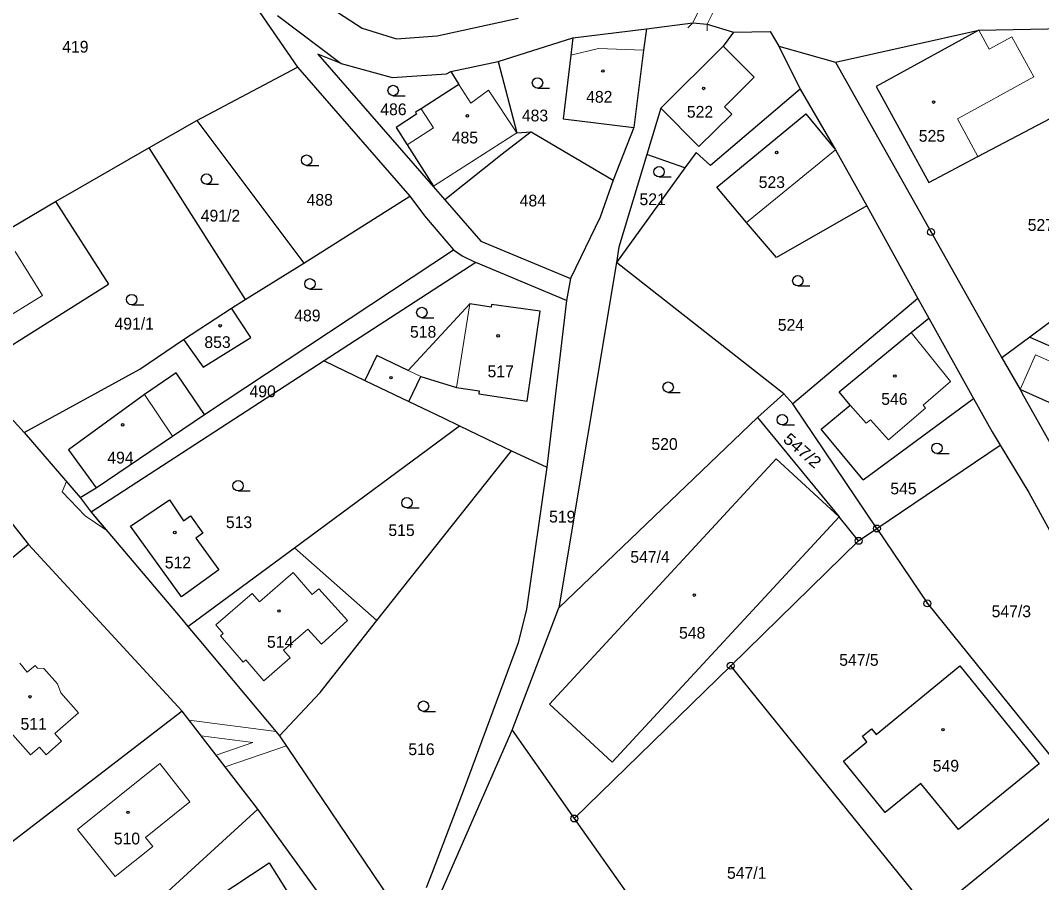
# Model space of a CAD drawing. Extents: x -727701 to -724405, y -960481 to -957284.
# Drawn here: x -726806.8 to -726659.3, y -958526.7 to -958402.3 of the extents above; entities that cross this region are included whole.
import ezdxf
from ezdxf.enums import TextEntityAlignment as Align

# ---------------------------------------------------------------- set-up
doc = ezdxf.new("R2010")
doc.units = 0
doc.header["$LTSCALE"] = 0.68
for name, color, linetype, lineweight in [('1', 7, 'Continuous', 25), ('13', 7, 'Continuous', 13), ('3', 7, 'Continuous', 25), ('4', 7, 'Continuous', 13), ('5', 7, 'Continuous', 25), ('8', 7, 'Continuous', 25)]:
    doc.layers.add(name, color=color, linetype=linetype, lineweight=lineweight)
doc.layers.add('2', color=7, linetype='Continuous')

msp = doc.modelspace()

# ---------------------------------------------------------------- linework, layer by layer
at = {"layer": '1'}
for p, q in [((-726791.52, -958372.96), (-726766.75, -958409.03)), ((-726764.41, -958398.83), (-726757.41, -958403.41)), ((-726769.65, -958401.57), (-726760.44, -958408.49)), ((-726746.61, -958404.51), (-726734.9, -958401.93)), ((-726716.39, -958403.46), (-726709.69, -958402.61)), ((-726709.69, -958402.61), (-726707.59, -958402.79)), ((-726707.59, -958402.79), (-726703.81, -958403.98)), ((-726668.4, -958403.67), (-726651.77, -958403.38)), ((-726757.41, -958403.41), (-726752.46, -958404.91)), ((-726752.46, -958404.91), (-726746.61, -958404.51)), ((-726737.8, -958408.22), (-726727, -958404.8)), ((-726727, -958404.8), (-726727.3, -958407.28)), ((-726727, -958404.8), (-726716.39, -958403.46)), ((-726716.39, -958403.46), (-726716.78, -958406.55)), ((-726703.81, -958403.98), (-726705.28, -958405.98)), ((-726703.81, -958403.98), (-726698.51, -958403.85)), ((-726698.51, -958403.85), (-726697.28, -958405.98)), ((-726689.09, -958408.28), (-726668.4, -958403.67)), ((-726668.4, -958403.67), (-726683.22, -958411.8)), ((-726705.28, -958405.98), (-726714.31, -958414.91)), ((-726697.28, -958405.98), (-726694.16, -958412.2)), ((-726697.28, -958405.98), (-726689.09, -958408.28)), ((-726760.44, -958408.49), (-726763.84, -958407.15)), ((-726763.84, -958407.15), (-726747.17, -958426.22)), ((-726727.3, -958407.28), (-726728.4, -958416.46)), ((-726716.78, -958406.55), (-726718.18, -958417.74)), ((-726781.31, -958416.7), (-726766.75, -958409.03)), ((-726766.75, -958409.03), (-726750.54, -958427.63)), ((-726760.44, -958408.49), (-726753.09, -958410.51)), ((-726744.64, -958409.65), (-726737.8, -958408.22)), ((-726737.8, -958408.22), (-726735.1, -958418.5)), ((-726689.09, -958408.28), (-726675.29, -958432.81)), ((-726753.09, -958410.51), (-726745.23, -958409.97)), ((-726745.23, -958409.97), (-726744.64, -958409.65)), ((-726744.64, -958409.65), (-726743.44, -958411.52)), ((-726743.44, -958411.52), (-726748.92, -958415.02)), ((-726694.16, -958412.2), (-726707.11, -958423.19)), ((-726694.16, -958412.2), (-726689.08, -958420.93)), ((-726683.22, -958411.8), (-726675.63, -958425.65)), ((-726748.92, -958415.02), (-726749.71, -958415.53)), ((-726714.31, -958414.91), (-726716.33, -958421.6)), ((-726749.58, -958415.81), (-726752.53, -958417.73)), ((-726749.71, -958415.53), (-726749.58, -958415.81)), ((-726728.4, -958416.46), (-726718.18, -958417.74)), ((-726706.2, -958426.34), (-726693.38, -958415.73)), ((-726693.38, -958415.73), (-726689.08, -958420.93)), ((-726668.52, -958421.91), (-726657.07, -958415.88)), ((-726788.24, -958420.67), (-726781.31, -958416.7)), ((-726781.31, -958416.7), (-726765.84, -958437.3)), ((-726752.53, -958417.73), (-726750.92, -958420.21)), ((-726718.18, -958417.74), (-726721.18, -958425.33)), ((-726733.04, -958418.33), (-726737.19, -958421.59)), ((-726735.1, -958418.5), (-726733.04, -958418.33)), ((-726733.04, -958418.33), (-726721.18, -958425.33)), ((-726799.26, -958426.99), (-726788.24, -958420.67)), ((-726788.24, -958420.67), (-726774.3, -958442.56)), ((-726750.92, -958420.21), (-726747.11, -958426.18)), ((-726689.08, -958420.93), (-726684.55, -958429.04)), ((-726737.19, -958421.59), (-726745.49, -958428.15)), ((-726716.33, -958421.6), (-726720.35, -958434.98)), ((-726710.84, -958423.55), (-726716.33, -958421.6)), ((-726709.22, -958421.32), (-726710.84, -958423.55)), ((-726707.11, -958423.19), (-726709.22, -958421.32)), ((-726675.63, -958425.65), (-726668.52, -958421.91)), ((-726710.84, -958423.55), (-726720.72, -958437.19)), ((-726721.18, -958425.33), (-726723.06, -958430.68)), ((-726801.69, -958428.42), (-726799.26, -958426.99)), ((-726747.11, -958426.18), (-726747.17, -958426.22)), ((-726747.17, -958426.22), (-726745.49, -958428.15)), ((-726701.94, -958431.41), (-726706.2, -958426.34)), ((-726824.46, -958441.82), (-726801.69, -958428.42)), ((-726801.69, -958428.42), (-726794.03, -958440.35)), ((-726765.84, -958437.3), (-726750.54, -958427.63)), ((-726750.54, -958427.63), (-726748.42, -958430.46)), ((-726745.49, -958428.15), (-726740.28, -958434.11)), ((-726684.55, -958429.04), (-726697.6, -958436.49)), ((-726684.55, -958429.04), (-726677.21, -958442.38)), ((-726748.42, -958430.46), (-726744.25, -958435.37)), ((-726723.06, -958430.68), (-726727.33, -958439.5)), ((-726697.6, -958436.49), (-726701.94, -958431.41)), ((-726675.29, -958432.81), (-726665.05, -958450.98)), ((-726740.28, -958434.11), (-726727.33, -958439.5)), ((-726780.19, -958459.12), (-726744.25, -958435.37)), ((-726744.25, -958435.37), (-726742.98, -958436.25)), ((-726720.35, -958434.98), (-726720.72, -958437.19)), ((-726774.3, -958442.56), (-726765.84, -958437.3)), ((-726741, -958437.2), (-726762.89, -958451.4)), ((-726742.98, -958436.25), (-726741, -958437.2)), ((-726727.93, -958442.7), (-726741, -958437.2)), ((-726720.72, -958437.19), (-726729.01, -958487.02)), ((-726696.56, -958456.14), (-726720.72, -958437.19)), ((-726727.33, -958439.5), (-726727.93, -958442.7)), ((-726811.04, -958451.01), (-726794.03, -958440.35)), ((-726776.28, -958443.79), (-726774.3, -958442.56)), ((-726741.89, -958443.18), (-726750.77, -958452.77)), ((-726738.79, -958443.65), (-726741.89, -958443.18)), ((-726727.93, -958442.7), (-726730.78, -958466.73)), ((-726677.21, -958442.38), (-726695.24, -958457.61)), ((-726677.21, -958442.38), (-726675.63, -958445.22)), ((-726823.11, -958443.32), (-726806.2, -958461.75)), ((-726783.2, -958448.3), (-726776.28, -958443.79)), ((-726738.76, -958443.25), (-726738.79, -958443.65)), ((-726731.7, -958444.24), (-726738.76, -958443.25)), ((-726733.6, -958457.21), (-726731.7, -958444.24)), ((-726656.14, -958444.34), (-726661.02, -958447.98)), ((-726678.18, -958447.33), (-726675.63, -958445.22)), ((-726675.63, -958445.22), (-726669.15, -958456.83)), ((-726688.54, -958455.87), (-726678.18, -958447.33)), ((-726789.5, -958452.6), (-726783.2, -958448.3)), ((-726661.02, -958447.98), (-726665.05, -958450.98)), ((-726661.02, -958447.98), (-726646.28, -958454.51)), ((-726762.89, -958451.4), (-726796.55, -958473.25)), ((-726762.89, -958451.4), (-726757.01, -958454.22)), ((-726755.28, -958450.61), (-726757.01, -958454.22)), ((-726750.77, -958452.77), (-726755.28, -958450.61)), ((-726665.05, -958450.98), (-726662.41, -958455.51)), ((-726806.2, -958461.75), (-726789.5, -958452.6)), ((-726784.25, -958453.14), (-726788.86, -958456.26)), ((-726780.19, -958459.12), (-726784.25, -958453.14)), ((-726757.01, -958454.22), (-726750.7, -958457.24)), ((-726750.7, -958457.24), (-726748.97, -958453.64)), ((-726748.97, -958453.64), (-726743.79, -958455.26)), ((-726788.86, -958456.26), (-726799.79, -958464.22)), ((-726743.79, -958455.26), (-726740.52, -958455.74)), ((-726740.52, -958455.74), (-726740.58, -958456.18)), ((-726740.58, -958456.18), (-726733.6, -958457.21)), ((-726696.56, -958456.14), (-726700.33, -958459.56)), ((-726695.24, -958457.61), (-726696.56, -958456.14)), ((-726686.96, -958457.79), (-726688.54, -958455.87)), ((-726649.35, -958461.47), (-726662.41, -958455.51)), ((-726662.41, -958455.51), (-726661.96, -958456.47)), ((-726661.96, -958456.47), (-726651.24, -958475.46)), ((-726750.7, -958457.24), (-726745.74, -958459.62)), ((-726683.11, -958475.59), (-726695.24, -958457.61)), ((-726691.14, -958461.24), (-726686.96, -958457.79)), ((-726685.11, -958468.55), (-726669.15, -958456.83)), ((-726669.15, -958456.83), (-726666.48, -958461.62)), ((-726784.8, -958462.25), (-726780.19, -958459.12)), ((-726819.45, -958460.45), (-726805.6, -958477.88)), ((-726767.17, -958478.37), (-726743.35, -958460.78)), ((-726745.74, -958459.62), (-726743.35, -958460.78)), ((-726743.35, -958460.78), (-726738.17, -958463.28)), ((-726700.33, -958459.56), (-726729.01, -958487.02)), ((-726700.33, -958459.56), (-726688.56, -958473.92)), ((-726806.2, -958461.75), (-726798.12, -958471.1)), ((-726795.81, -958469.71), (-726784.8, -958462.25)), ((-726685.11, -958468.55), (-726691.14, -958461.24)), ((-726666.48, -958461.62), (-726665.31, -958463.55)), ((-726738.17, -958463.28), (-726735.86, -958464.36)), ((-726683.11, -958475.59), (-726665.31, -958463.55)), ((-726665.31, -958463.55), (-726661.15, -958470.39)), ((-726799.79, -958464.22), (-726795.81, -958469.71)), ((-726755.29, -958488.88), (-726735.86, -958464.36)), ((-726735.86, -958464.36), (-726730.78, -958466.73)), ((-726730.78, -958466.73), (-726733.68, -958487.22)), ((-726730.37, -958500.92), (-726697.63, -958465.53)), ((-726798.12, -958471.1), (-726795.81, -958469.71)), ((-726798.12, -958471.1), (-726796.55, -958473.25)), ((-726661.15, -958470.39), (-726645.95, -958498.41)), ((-726790.85, -958475.24), (-726785.25, -958471.44)), ((-726785.25, -958471.44), (-726783.23, -958474.48)), ((-726796.55, -958473.25), (-726783.71, -958488.4)), ((-726783.23, -958474.48), (-726782.21, -958473.74)), ((-726782.21, -958473.74), (-726780.4, -958476.27)), ((-726685.74, -958477.37), (-726688.56, -958473.92)), ((-726783.52, -958485.45), (-726790.85, -958475.24)), ((-726685.74, -958477.37), (-726683.11, -958475.59)), ((-726683.11, -958475.59), (-726675.81, -958486.41)), ((-726780.4, -958476.27), (-726781.42, -958477.01)), ((-726781.42, -958477.01), (-726778.13, -958481.58)), ((-726805.6, -958477.88), (-726834.13, -958501.42)), ((-726805.6, -958477.88), (-726783.4, -958501.96)), ((-726782.58, -958489.75), (-726767.17, -958478.37)), ((-726767.17, -958478.37), (-726755.29, -958488.88)), ((-726704.2, -958495.39), (-726685.74, -958477.37)), ((-726778.13, -958481.58), (-726783.52, -958485.45)), ((-726735.77, -958504.69), (-726729.01, -958487.02)), ((-726733.68, -958487.22), (-726734.9, -958492.07)), ((-726675.81, -958486.41), (-726658.13, -958508.31)), ((-726783.71, -958488.4), (-726782.58, -958489.75)), ((-726763.5, -958499.24), (-726755.29, -958488.88)), ((-726782.58, -958489.75), (-726781.01, -958491.62)), ((-726781.01, -958491.62), (-726769.33, -958505.52)), ((-726734.9, -958492.07), (-726742.71, -958513.12)), ((-726704.2, -958495.39), (-726726.79, -958517.44)), ((-726675.19, -958531.23), (-726704.2, -958495.39)), ((-726683.23, -958505.32), (-726671.13, -958495.39)), ((-726671.13, -958495.39), (-726659.68, -958509.57)), ((-726769.33, -958505.52), (-726763.5, -958499.24)), ((-726783.4, -958501.96), (-726817.37, -958528.01)), ((-726772.47, -958516.11), (-726783.4, -958501.96)), ((-726721.31, -958509.31), (-726730.37, -958500.92)), ((-726749.16, -958535.22), (-726735.77, -958504.69)), ((-726735.77, -958504.69), (-726726.79, -958517.44)), ((-726685.2, -958505.58), (-726683.89, -958504.51)), ((-726683.89, -958504.51), (-726683.23, -958505.32)), ((-726675.19, -958531.23), (-726642.56, -958504.67)), ((-726769.33, -958505.52), (-726753.4, -958529.08)), ((-726687.94, -958509.15), (-726684.54, -958506.39)), ((-726684.54, -958506.39), (-726685.2, -958505.58)), ((-726681.9, -958516.58), (-726687.94, -958509.15)), ((-726659.68, -958509.57), (-726671.33, -958519.04)), ((-726676.74, -958512.39), (-726681.9, -958516.58)), ((-726671.33, -958519.04), (-726676.74, -958512.39)), ((-726742.71, -958513.12), (-726747.32, -958525.22)), ((-726772.47, -958516.11), (-726801.26, -958542.32)), ((-726753.48, -958542.22), (-726772.47, -958516.11)), ((-726726.79, -958517.44), (-726711.7, -958538.86)), ((-726778.48, -958528.9), (-726770.84, -958523.86)), ((-726770.84, -958523.86), (-726767.43, -958529.3)), ((-726747.32, -958525.22), (-726748.2, -958527.43))]:
    msp.add_line(p, q, dxfattribs=at)
for points in [[(-726783.2, -958448.3), (-726780.39, -958452.3), (-726773.51, -958448.02), (-726776.28, -958443.79)], [(-726697.63, -958465.53), (-726688.56, -958473.92), (-726721.31, -958509.31)]]:
    msp.add_lwpolyline(points, dxfattribs=at)
at = {"layer": '13'}
for points in [[(-726800.73, -958470.32), (-726797.42, -958473.78), (-726794.4, -958475.78), (-726796.55, -958473.25), (-726798.12, -958471.1), (-726800.09, -958468.82)], [(-726782.39, -958503.26), (-726780.66, -958505.51), (-726773.18, -958506.48), (-726778.5, -958508.3), (-726777.21, -958509.97), (-726768.36, -958506.95), (-726769.33, -958505.52), (-726769.85, -958504.9)]]:
    msp.add_lwpolyline(points, close=True, dxfattribs=at)
at = {"layer": '3'}
for p, q in [((-726732.103, -958412.04), (-726730.353, -958412.04)), ((-726752.943, -958413.13), (-726751.193, -958413.13)), ((-726765.433, -958423.19), (-726763.683, -958423.19)), ((-726714.553, -958424.86), (-726712.803, -958424.86)), ((-726779.893, -958425.92), (-726778.143, -958425.92)), ((-726764.963, -958441.03), (-726763.213, -958441.03)), ((-726694.523, -958440.59), (-726692.773, -958440.59)), ((-726790.693, -958443.31), (-726788.943, -958443.31)), ((-726748.803, -958445.17), (-726747.053, -958445.17)), ((-726713.243, -958455.95), (-726711.493, -958455.95)), ((-726696.773, -958460.65), (-726695.023, -958460.65)), ((-726674.443, -958464.76), (-726672.693, -958464.76)), ((-726775.333, -958470.17), (-726773.583, -958470.17)), ((-726750.953, -958472.63), (-726749.203, -958472.63)), ((-726748.563, -958501.98), (-726746.813, -958501.98))]:
    msp.add_line(p, q, dxfattribs=at)
for centre in [(-726732.1029, -958411.2898), (-726752.9429, -958412.3798), (-726765.4329, -958422.4398), (-726714.5529, -958424.1098), (-726779.8929, -958425.1698), (-726764.9629, -958440.2798), (-726694.5229, -958439.8398), (-726790.6929, -958442.5598), (-726748.8029, -958444.4198), (-726713.2429, -958455.1998), (-726696.7729, -958459.8998), (-726674.4429, -958464.0098), (-726775.3329, -958469.4198), (-726750.9529, -958471.8798), (-726748.5629, -958501.2298)]:
    msp.add_circle(centre, 0.75, dxfattribs=at)
at = {"layer": '4'}
for p, q in [((-726709.69, -958402.61), (-726707.07, -958397.19)), ((-726704.94, -958397.37), (-726707.59, -958402.79)), ((-726710.398, -958403.317), (-726709.691, -958402.61)), ((-726707.591, -958403.79), (-726707.591, -958402.791)), ((-726668.4, -958403.67), (-726666.9, -958406.42)), ((-726666.9, -958406.42), (-726663.63, -958404.63)), ((-726663.63, -958404.63), (-726660.46, -958410.42)), ((-726727.3, -958407.28), (-726723.29, -958406.32)), ((-726723.29, -958406.32), (-726716.78, -958406.55)), ((-726705.28, -958405.98), (-726700.83, -958410.48)), ((-726700.83, -958410.48), (-726705.13, -958414.73)), ((-726660.46, -958410.42), (-726671.47, -958416.45)), ((-726743.44, -958411.52), (-726741.72, -958414.21)), ((-726741.72, -958414.21), (-726739.18, -958412.34)), ((-726739.18, -958412.34), (-726735.1, -958418.5)), ((-726708.8, -958420.48), (-726714.31, -958414.91)), ((-726705.13, -958414.73), (-726704.07, -958415.8)), ((-726704.07, -958415.8), (-726708.8, -958420.48)), ((-726671.47, -958416.45), (-726668.52, -958421.91)), ((-726735.1, -958418.5), (-726747.11, -958426.18)), ((-726689.08, -958420.93), (-726701.94, -958431.41)), ((-726807.53, -958435.64), (-726803.59, -958441.99)), ((-726803.59, -958441.99), (-726813.08, -958447.79)), ((-726743.79, -958455.26), (-726741.89, -958443.18)), ((-726678.18, -958447.33), (-726672.46, -958454.4)), ((-726662.41, -958455.51), (-726660.2, -958450.53)), ((-726660.2, -958450.53), (-726647.09, -958456.34)), ((-726750.77, -958452.77), (-726748.97, -958453.64)), ((-726672.46, -958454.4), (-726676.45, -958457.79)), ((-726788.86, -958456.26), (-726784.8, -958462.25)), ((-726686.96, -958457.79), (-726684.65, -958460.39)), ((-726676.45, -958457.79), (-726676.1, -958458.22)), ((-726676.1, -958458.22), (-726681.45, -958462.81)), ((-726684.65, -958460.39), (-726684.03, -958459.92)), ((-726684.03, -958459.92), (-726681.45, -958462.81)), ((-726772.23, -958486.17), (-726767.36, -958481.96)), ((-726767.36, -958481.96), (-726764.65, -958485.1)), ((-726764.65, -958485.1), (-726763.68, -958484.29)), ((-726763.68, -958484.29), (-726759.52, -958488.85)), ((-726778.56, -958489.5), (-726773.29, -958484.95)), ((-726773.29, -958484.95), (-726772.23, -958486.17)), ((-726759.52, -958488.85), (-726763.3, -958492.29)), ((-726777.5, -958490.73), (-726778.56, -958489.5)), ((-726765.27, -958490.11), (-726768.77, -958493.14)), ((-726763.3, -958492.29), (-726765.27, -958490.11)), ((-726777.89, -958491.06), (-726777.5, -958490.73)), ((-726774.58, -958494.88), (-726777.89, -958491.06)), ((-726768.77, -958493.14), (-726767.8, -958494.27)), ((-726774.2, -958494.55), (-726774.58, -958494.88)), ((-726771.6, -958497.56), (-726774.2, -958494.55)), ((-726767.8, -958494.27), (-726771.6, -958497.56)), ((-726806.86, -958495.05), (-726805.76, -958496.31)), ((-726805.76, -958496.31), (-726804.64, -958495.34)), ((-726804.64, -958495.34), (-726804.29, -958495.75)), ((-726804.29, -958495.75), (-726803.36, -958495.79)), ((-726803.36, -958495.79), (-726801.4, -958498.02)), ((-726801.4, -958498.02), (-726800.94, -958499.29)), ((-726800.94, -958499.29), (-726798.39, -958502.2)), ((-726798.39, -958502.2), (-726801.79, -958505.19)), ((-726805.3, -958508.27), (-726808.55, -958504.56)), ((-726800.81, -958506.3), (-726803.02, -958508.24)), ((-726801.79, -958505.19), (-726800.81, -958506.3)), ((-726804, -958507.13), (-726805.3, -958508.27)), ((-726803.02, -958508.24), (-726804, -958507.13)), ((-726798.52, -958519.02), (-726786.64, -958509.53)), ((-726786.64, -958509.53), (-726782.32, -958515.04)), ((-726782.32, -958515.04), (-726788.69, -958520.17)), ((-726793.09, -958525.82), (-726798.52, -958519.02)), ((-726788.69, -958520.17), (-726787.65, -958521.47)), ((-726787.65, -958521.47), (-726793.09, -958525.82))]:
    msp.add_line(p, q, dxfattribs=at)
msp.add_lwpolyline([(-726748.92, -958415.02), (-726747.14, -958417.79), (-726750.92, -958420.21)], dxfattribs=at)
at = {"layer": '5'}
for centre in [(-726722.6668, -958409.5592), (-726708.1168, -958412.0892), (-726674.9268, -958414.0592), (-726742.2268, -958416.0392), (-726697.5868, -958421.3292), (-726777.9168, -958446.3392), (-726737.7868, -958447.7892), (-726680.5168, -958453.5992), (-726753.2668, -958453.8392), (-726791.9968, -958460.6292), (-726784.4668, -958476.1692), (-726709.4668, -958485.2092), (-726769.4268, -958487.5092), (-726805.3568, -958499.8792), (-726673.5668, -958504.6292), (-726791.2168, -958516.5492)]:
    msp.add_circle(centre, 0.175, dxfattribs=at)
at = {"layer": '8'}
for centre, radius in [((-726675.29, -958432.8099), 0.5), ((-726675.29, -958432.8099), 0.0303), ((-726683.11, -958475.5899), 0.5), ((-726683.11, -958475.5899), 0.0303), ((-726685.74, -958477.3699), 0.5), ((-726685.74, -958477.3699), 0.0303), ((-726675.81, -958486.4099), 0.5), ((-726675.81, -958486.4099), 0.0303), ((-726704.2, -958495.3899), 0.5), ((-726704.2, -958495.3899), 0.0303), ((-726726.79, -958517.4399), 0.5), ((-726726.79, -958517.4399), 0.0303)]:
    msp.add_circle(centre, radius, dxfattribs=at)

# ---------------------------------------------------------------- texts
at = {"layer": '2'}
for s, p in [('419', (-726800.72, -958406.915)), ('482', (-726725.08, -958414.145)), ('486', (-726754.8, -958415.945)), ('483', (-726734.36, -958416.845)), ('522', (-726710.54, -958416.305)), ('525', (-726677.06, -958419.775)), ('485', (-726744.48, -958420.025)), ('523', (-726700.17, -958426.455)), ('488', (-726765.44, -958429.015)), ('521', (-726717.38, -958428.925)), ('491/2', (-726780.72, -958431.295)), ('527/4', (-726661.33, -958432.635)), ('489', (-726767.22, -958445.705)), ('491/1', (-726793.17, -958446.875)), ('524', (-726697.41, -958447.065)), ('518', (-726750.51, -958448.055)), ('517', (-726739.32, -958453.765)), ('490', (-726773.68, -958456.645)), ('546', (-726682.48, -958457.745)), ('520', (-726715.66, -958464.245)), ('494', (-726794.21, -958466.215)), ('545', (-726681.17, -958470.665)), ('513', (-726777.09, -958475.535)), ('519', (-726730.43, -958474.735)), ('515', (-726753.63, -958476.675)), ('512', (-726785.91, -958481.355)), ('548', (-726711.67, -958491.495)), ('514', (-726771.16, -958492.805)), ('511', (-726806.74, -958504.635)), ('516', (-726750.75, -958508.295)), ('549', (-726675.04, -958510.685)), ('510', (-726793.27, -958521.185))]:
    msp.add_text(s, height=1.7, dxfattribs=at).set_placement(p)
for s, p in [('484', (-726732.779, -958429.115)), ('853', (-726778.299, -958449.545)), ('547/4', (-726715.86, -958480.535)), ('547/3', (-726663.7, -958488.395)), ('547/5', (-726685.7, -958495.405)), ('547/1', (-726701.9, -958526.145))]:
    msp.add_text(s, height=1.7, dxfattribs=at).set_placement(p, align=Align.CENTER)
at = {"layer": '2', "width": 1.1}
msp.add_text('547/2', height=1.7, rotation=319, dxfattribs=at).set_placement((-726696.778, -958462.93))

doc.saveas('drawing.dxf')
